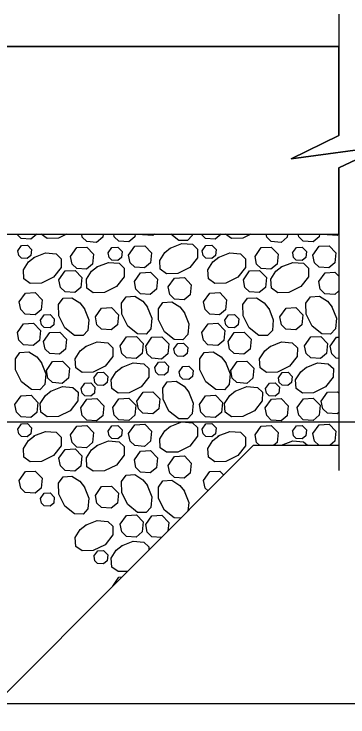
# Model space of a CAD drawing. Extents: x 636530 to 644067, y 294168 to 299122.
# Drawn here: x 639351 to 639387.2, y 297601.9 to 297678 of the extents above; entities that cross this region are included whole.
import ezdxf

# ---------------------------------------------------------------- set-up
doc = ezdxf.new("R2010")
doc.units = 0
doc.layers.add('1', color=7, linetype='Continuous')

msp = doc.modelspace()

# ---------------------------------------------------------------- linework, layer by layer
at = {"layer": '1'}
for p, q in [((639386.183, 297678.015), (639386.183, 297664.886)), ((639235.641, 297674.515), (639386.183, 297674.515)), ((639386.183, 297661.367), (639386.183, 297628.593)), ((639331.208, 297654.194), (639386.183, 297654.194)), ((639314.206, 297633.876), (639398.584, 297633.876)), ((639326.13, 297580.536), (639376.928, 297631.334)), ((639376.928, 297631.334), (639386.183, 297631.334)), ((639314.206, 297603.396), (639398.757, 297603.396))]:
    msp.add_line(p, q, dxfattribs=at)
msp.add_lwpolyline([(639381.011, 297662.353), (639386.183, 297664.886), (639386.183, 297674.515), (639235.641, 297674.515), (639235.641, 297672.61), (639234.69, 297672.61), (639234.69, 297633.876), (639310.89, 297633.876), (639331.208, 297654.194), (639386.183, 297654.194), (639386.183, 297661.367), (639391.144, 297663.723)], close=True, dxfattribs=at)
for points in [[(639386.183, 297664.886), (639380.998, 297662.348), (639391.147, 297663.728), (639386.183, 297661.367)], [(639353.43, 297654.194), (639352.789, 297653.661), (639351.729, 297653.737), (639351.259, 297654.194)], [(639356.642, 297654.194), (639355.769, 297653.757), (639354.555, 297653.735), (639353.91, 297654.194)], [(639360.62, 297654.194), (639360.586, 297653.857), (639359.923, 297653.306), (639358.863, 297653.383), (639358.365, 297653.866), (639358.301, 297654.194)], [(639364.084, 297654.194), (639364.055, 297653.897), (639363.392, 297653.345), (639362.332, 297653.422), (639361.833, 297653.906), (639361.777, 297654.194)], [(639366.176, 297654.194), (639365.999, 297654.047), (639364.939, 297654.124), (639364.867, 297654.194)], [(639370.298, 297654.194), (639370.286, 297654.05), (639369.764, 297653.501), (639368.826, 297653.518), (639367.963, 297654.194)], [(639373.418, 297654.194), (639372.778, 297653.661), (639371.718, 297653.737), (639371.247, 297654.194)], [(639376.631, 297654.194), (639375.757, 297653.757), (639374.543, 297653.735), (639373.898, 297654.194)], [(639380.608, 297654.194), (639380.575, 297653.857), (639379.912, 297653.306), (639378.852, 297653.383), (639378.353, 297653.866), (639378.29, 297654.194)], [(639384.073, 297654.194), (639384.043, 297653.897), (639383.38, 297653.345), (639382.32, 297653.422), (639381.822, 297653.906), (639381.766, 297654.194)], [(639386.164, 297654.194), (639385.987, 297654.047), (639384.928, 297654.124), (639384.856, 297654.194)], [(639367.893, 297652.692), (639369.151, 297653.19), (639370.306, 297653.091), (639370.855, 297652.569), (639370.838, 297651.631), (639370.005, 297650.566), (639368.717, 297649.922), (639367.503, 297649.901), (639366.82, 297650.386), (639366.755, 297651.353), (639367.309, 297652.218), (639367.944, 297652.724)], [(639351.375, 297652.396), (639351.778, 297652.97), (639352.422, 297653.006), (639352.87, 297652.542), (639352.805, 297651.892), (639352.407, 297651.561), (639351.771, 297651.607), (639351.472, 297651.897), (639351.375, 297652.396)], [(639357.1, 297651.782), (639357.772, 297652.738), (639358.845, 297652.8), (639359.592, 297652.026), (639359.484, 297650.942), (639358.821, 297650.39), (639357.761, 297650.467), (639357.262, 297650.951), (639357.1, 297651.782)], [(639361.179, 297652.175), (639361.582, 297652.749), (639362.226, 297652.786), (639362.674, 297652.321), (639362.609, 297651.671), (639362.212, 297651.34), (639361.575, 297651.386), (639361.276, 297651.676), (639361.179, 297652.175)], [(639363.382, 297651.927), (639364.054, 297652.884), (639365.128, 297652.945), (639365.874, 297652.171), (639365.766, 297651.087), (639365.103, 297650.536), (639364.043, 297650.612), (639363.544, 297651.096), (639363.383, 297651.927)], [(639371.363, 297652.396), (639371.767, 297652.97), (639372.411, 297653.006), (639372.858, 297652.542), (639372.794, 297651.892), (639372.396, 297651.561), (639371.76, 297651.607), (639371.461, 297651.897), (639371.364, 297652.396)], [(639377.088, 297651.782), (639377.761, 297652.738), (639378.834, 297652.8), (639379.58, 297652.026), (639379.472, 297650.942), (639378.809, 297650.39), (639377.749, 297650.467), (639377.251, 297650.951), (639377.089, 297651.782)], [(639381.167, 297652.175), (639381.571, 297652.749), (639382.215, 297652.786), (639382.663, 297652.321), (639382.598, 297651.671), (639382.2, 297651.34), (639381.564, 297651.386), (639381.265, 297651.676), (639381.168, 297652.175)], [(639383.371, 297651.927), (639384.043, 297652.884), (639385.116, 297652.945), (639385.862, 297652.171), (639385.754, 297651.087), (639385.091, 297650.536), (639384.032, 297650.612), (639383.533, 297651.096), (639383.371, 297651.927)], [(639353.117, 297651.659), (639354.374, 297652.158), (639355.53, 297652.058), (639356.079, 297651.536), (639356.061, 297650.599), (639355.228, 297649.533), (639353.94, 297648.889), (639352.726, 297648.868), (639352.043, 297649.354), (639351.978, 297650.32), (639352.533, 297651.185), (639353.168, 297651.692)], [(639373.105, 297651.659), (639374.363, 297652.158), (639375.518, 297652.058), (639376.067, 297651.536), (639376.05, 297650.599), (639375.216, 297649.533), (639373.929, 297648.889), (639372.715, 297648.868), (639372.032, 297649.354), (639371.967, 297650.32), (639372.521, 297651.185), (639373.156, 297651.692)], [(639359.949, 297650.643), (639361.207, 297651.141), (639362.362, 297651.041), (639362.911, 297650.519), (639362.894, 297649.582), (639362.06, 297648.517), (639360.772, 297647.873), (639359.559, 297647.851), (639358.875, 297648.337), (639358.811, 297649.304), (639359.365, 297650.168), (639360, 297650.675)], [(639379.938, 297650.643), (639381.195, 297651.141), (639382.351, 297651.041), (639382.9, 297650.519), (639382.882, 297649.582), (639382.049, 297648.517), (639380.761, 297647.873), (639379.547, 297647.851), (639378.864, 297648.337), (639378.799, 297649.304), (639379.354, 297650.168), (639379.989, 297650.675)], [(639355.835, 297649.252), (639356.507, 297650.208), (639357.58, 297650.27), (639358.327, 297649.496), (639358.219, 297648.412), (639357.556, 297647.86), (639356.496, 297647.937), (639355.997, 297648.421), (639355.835, 297649.252)], [(639364.015, 297649.064), (639364.687, 297650.021), (639365.76, 297650.082), (639366.506, 297649.308), (639366.398, 297648.224), (639365.735, 297647.673), (639364.676, 297647.749), (639364.177, 297648.233), (639364.015, 297649.064)], [(639375.823, 297649.252), (639376.496, 297650.208), (639377.569, 297650.27), (639378.315, 297649.496), (639378.207, 297648.412), (639377.544, 297647.86), (639376.484, 297647.937), (639375.986, 297648.421), (639375.824, 297649.252)], [(639384.003, 297649.064), (639384.675, 297650.021), (639385.749, 297650.082), (639386.183, 297649.631)], [(639367.69, 297648.479), (639368.362, 297649.435), (639369.436, 297649.496), (639370.182, 297648.723), (639370.074, 297647.639), (639369.411, 297647.087), (639368.351, 297647.164), (639367.853, 297647.647), (639367.691, 297648.478)], [(639386.183, 297648.055), (639385.724, 297647.673), (639384.664, 297647.749), (639384.166, 297648.233), (639384.004, 297649.064)], [(639351.524, 297646.852), (639352.196, 297647.809), (639353.269, 297647.87), (639354.016, 297647.096), (639353.908, 297646.012), (639353.245, 297645.461), (639352.185, 297645.537), (639351.686, 297646.021), (639351.524, 297646.852)], [(639371.512, 297646.852), (639372.185, 297647.809), (639373.258, 297647.87), (639374.004, 297647.096), (639373.896, 297646.012), (639373.233, 297645.461), (639372.173, 297645.537), (639371.675, 297646.021), (639371.513, 297646.852)], [(639358.581, 297646.177), (639359.08, 297644.92), (639358.98, 297643.764), (639358.458, 297643.215), (639357.52, 297643.233), (639356.455, 297644.066), (639355.811, 297645.354), (639355.79, 297646.568), (639356.275, 297647.251), (639357.242, 297647.315), (639358.107, 297646.761), (639358.613, 297646.126)], [(639365.414, 297646.34), (639365.912, 297645.082), (639365.812, 297643.927), (639365.29, 297643.378), (639364.353, 297643.395), (639363.288, 297644.229), (639362.644, 297645.517), (639362.622, 297646.73), (639363.108, 297647.414), (639364.075, 297647.478), (639364.939, 297646.924), (639365.446, 297646.289)], [(639378.569, 297646.177), (639379.068, 297644.92), (639378.968, 297643.764), (639378.446, 297643.215), (639377.509, 297643.233), (639376.444, 297644.066), (639375.8, 297645.354), (639375.778, 297646.568), (639376.264, 297647.251), (639377.231, 297647.315), (639378.095, 297646.761), (639378.602, 297646.126)], [(639385.402, 297646.34), (639385.901, 297645.082), (639385.801, 297643.927), (639385.279, 297643.378), (639384.341, 297643.395), (639383.276, 297644.229), (639382.632, 297645.517), (639382.611, 297646.73), (639383.096, 297647.414), (639384.063, 297647.478), (639384.928, 297646.924), (639385.434, 297646.289)], [(639359.789, 297645.226), (639360.461, 297646.182), (639361.534, 297646.243), (639362.281, 297645.47), (639362.173, 297644.386), (639361.51, 297643.834), (639360.45, 297643.911), (639359.951, 297644.394), (639359.789, 297645.226)], [(639369.399, 297645.73), (639369.898, 297644.472), (639369.798, 297643.317), (639369.276, 297642.768), (639368.339, 297642.785), (639367.273, 297643.619), (639366.63, 297644.907), (639366.608, 297646.12), (639367.094, 297646.804), (639368.06, 297646.868), (639368.925, 297646.314), (639369.432, 297645.679)], [(639379.777, 297645.226), (639380.449, 297646.182), (639381.523, 297646.243), (639382.269, 297645.47), (639382.161, 297644.386), (639381.498, 297643.834), (639380.438, 297643.911), (639379.94, 297644.394), (639379.778, 297645.226)], [(639353.834, 297644.893), (639354.237, 297645.467), (639354.881, 297645.504), (639355.329, 297645.039), (639355.264, 297644.389), (639354.866, 297644.058), (639354.23, 297644.104), (639353.931, 297644.394), (639353.834, 297644.893)], [(639373.822, 297644.893), (639374.226, 297645.467), (639374.87, 297645.504), (639375.317, 297645.039), (639375.253, 297644.389), (639374.855, 297644.058), (639374.219, 297644.104), (639373.92, 297644.394), (639373.823, 297644.893)], [(639351.336, 297643.532), (639352.008, 297644.488), (639353.081, 297644.549), (639353.827, 297643.776), (639353.719, 297642.691), (639353.056, 297642.14), (639351.996, 297642.217), (639351.498, 297642.7), (639351.336, 297643.531)], [(639371.324, 297643.532), (639371.996, 297644.488), (639373.07, 297644.549), (639373.816, 297643.776), (639373.708, 297642.691), (639373.045, 297642.14), (639371.985, 297642.217), (639371.486, 297642.7), (639371.325, 297643.531)], [(639354.176, 297642.582), (639354.849, 297643.538), (639355.922, 297643.6), (639356.668, 297642.826), (639356.56, 297641.742), (639355.897, 297641.19), (639354.837, 297641.267), (639354.339, 297641.751), (639354.177, 297642.582)], [(639374.165, 297642.582), (639374.837, 297643.538), (639375.91, 297643.6), (639376.657, 297642.826), (639376.549, 297641.742), (639375.886, 297641.19), (639374.826, 297641.267), (639374.327, 297641.751), (639374.165, 297642.582)], [(639358.729, 297642.021), (639359.987, 297642.519), (639361.142, 297642.419), (639361.691, 297641.897), (639361.674, 297640.96), (639360.84, 297639.895), (639359.552, 297639.251), (639358.339, 297639.229), (639357.655, 297639.715), (639357.591, 297640.682), (639358.145, 297641.546), (639358.78, 297642.053)], [(639362.479, 297642.108), (639363.151, 297643.065), (639364.225, 297643.126), (639364.971, 297642.352), (639364.863, 297641.268), (639364.2, 297640.717), (639363.14, 297640.793), (639362.642, 297641.277), (639362.48, 297642.108)], [(639365.245, 297642.067), (639365.917, 297643.024), (639366.99, 297643.085), (639367.737, 297642.311), (639367.629, 297641.227), (639366.965, 297640.676), (639365.906, 297640.753), (639365.407, 297641.236), (639365.245, 297642.067)], [(639378.718, 297642.021), (639379.975, 297642.519), (639381.131, 297642.419), (639381.68, 297641.897), (639381.662, 297640.96), (639380.829, 297639.895), (639379.541, 297639.251), (639378.327, 297639.229), (639377.644, 297639.715), (639377.579, 297640.682), (639378.134, 297641.546), (639378.768, 297642.053)], [(639382.468, 297642.108), (639383.14, 297643.065), (639384.213, 297643.126), (639384.959, 297642.352), (639384.851, 297641.268), (639384.188, 297640.717), (639383.129, 297640.793), (639382.63, 297641.277), (639382.468, 297642.108)], [(639385.233, 297642.067), (639385.905, 297643.024), (639386.183, 297643.04)], [(639368.304, 297641.772), (639368.707, 297642.346), (639369.351, 297642.383), (639369.799, 297641.918), (639369.734, 297641.268), (639369.336, 297640.937), (639368.7, 297640.983), (639368.401, 297641.273), (639368.304, 297641.772)], [(639386.183, 297640.732), (639385.894, 297640.753), (639385.396, 297641.236), (639385.234, 297642.067)], [(639353.904, 297640.321), (639354.403, 297639.063), (639354.303, 297637.908), (639353.781, 297637.359), (639352.843, 297637.376), (639351.778, 297638.21), (639351.134, 297639.497), (639351.113, 297640.711), (639351.598, 297641.394), (639352.565, 297641.459), (639353.43, 297640.905), (639353.936, 297640.27)], [(639373.892, 297640.321), (639374.391, 297639.063), (639374.291, 297637.908), (639373.769, 297637.359), (639372.832, 297637.376), (639371.766, 297638.21), (639371.123, 297639.497), (639371.101, 297640.711), (639371.587, 297641.394), (639372.554, 297641.459), (639373.418, 297640.905), (639373.925, 297640.27)], [(639354.475, 297639.436), (639355.148, 297640.392), (639356.221, 297640.453), (639356.967, 297639.68), (639356.859, 297638.596), (639356.196, 297638.044), (639355.136, 297638.121), (639354.638, 297638.604), (639354.476, 297639.436)], [(639362.631, 297639.774), (639363.889, 297640.273), (639365.044, 297640.173), (639365.593, 297639.651), (639365.576, 297638.713), (639364.742, 297637.648), (639363.454, 297637.004), (639362.241, 297636.983), (639361.557, 297637.468), (639361.493, 297638.435), (639362.047, 297639.3), (639362.682, 297639.806)], [(639366.223, 297639.754), (639366.626, 297640.328), (639367.27, 297640.365), (639367.718, 297639.901), (639367.653, 297639.25), (639367.255, 297638.919), (639366.619, 297638.966), (639366.32, 297639.256), (639366.223, 297639.754)], [(639374.464, 297639.436), (639375.136, 297640.392), (639376.21, 297640.453), (639376.956, 297639.68), (639376.848, 297638.596), (639376.185, 297638.044), (639375.125, 297638.121), (639374.626, 297638.604), (639374.464, 297639.436)], [(639382.619, 297639.774), (639383.877, 297640.273), (639385.032, 297640.173), (639385.582, 297639.651), (639385.564, 297638.713), (639384.731, 297637.648), (639383.443, 297637.004), (639382.229, 297636.983), (639381.546, 297637.468), (639381.481, 297638.435), (639382.035, 297639.3), (639382.67, 297639.806)], [(639368.871, 297639.282), (639369.274, 297639.855), (639369.918, 297639.892), (639370.366, 297639.428), (639370.301, 297638.778), (639369.904, 297638.447), (639369.268, 297638.493), (639368.968, 297638.783), (639368.871, 297639.281)], [(639359.634, 297638.651), (639360.038, 297639.225), (639360.682, 297639.262), (639361.129, 297638.798), (639361.065, 297638.147), (639360.667, 297637.816), (639360.031, 297637.862), (639359.732, 297638.152), (639359.635, 297638.651)], [(639379.623, 297638.651), (639380.026, 297639.225), (639380.67, 297639.262), (639381.118, 297638.798), (639381.053, 297638.147), (639380.655, 297637.816), (639380.019, 297637.862), (639379.72, 297638.152), (639379.623, 297638.651)], [(639358.247, 297637.485), (639358.651, 297638.059), (639359.295, 297638.095), (639359.742, 297637.631), (639359.678, 297636.981), (639359.28, 297636.65), (639358.644, 297636.696), (639358.345, 297636.986), (639358.248, 297637.485)], [(639369.887, 297637.148), (639370.386, 297635.891), (639370.286, 297634.735), (639369.764, 297634.186), (639368.826, 297634.204), (639367.761, 297635.037), (639367.117, 297636.325), (639367.096, 297637.539), (639367.581, 297638.222), (639368.548, 297638.287), (639369.413, 297637.733), (639369.919, 297637.098)], [(639378.236, 297637.485), (639378.639, 297638.059), (639379.283, 297638.095), (639379.731, 297637.631), (639379.666, 297636.981), (639379.268, 297636.65), (639378.632, 297636.696), (639378.333, 297636.986), (639378.236, 297637.485)], [(639354.945, 297637.212), (639356.203, 297637.711), (639357.358, 297637.611), (639357.907, 297637.089), (639357.89, 297636.151), (639357.056, 297635.086), (639355.769, 297634.442), (639354.555, 297634.421), (639353.872, 297634.906), (639353.807, 297635.873), (639354.361, 297636.738), (639354.996, 297637.244)], [(639364.278, 297636.124), (639364.95, 297637.08), (639366.024, 297637.142), (639366.77, 297636.368), (639366.662, 297635.284), (639365.999, 297634.732), (639364.939, 297634.809), (639364.441, 297635.293), (639364.279, 297636.124)], [(639374.934, 297637.212), (639376.192, 297637.711), (639377.347, 297637.611), (639377.896, 297637.089), (639377.878, 297636.151), (639377.045, 297635.086), (639375.757, 297634.442), (639374.543, 297634.421), (639373.86, 297634.906), (639373.795, 297635.873), (639374.35, 297636.738), (639374.985, 297637.244)], [(639384.267, 297636.124), (639384.939, 297637.08), (639386.012, 297637.142), (639386.183, 297636.964)], [(639351.068, 297635.738), (639351.741, 297636.694), (639352.814, 297636.755), (639353.56, 297635.982), (639353.452, 297634.898), (639352.789, 297634.346), (639351.729, 297634.423), (639351.231, 297634.906), (639351.069, 297635.738)], [(639358.202, 297635.383), (639358.875, 297636.339), (639359.948, 297636.401), (639360.694, 297635.627), (639360.586, 297634.543), (639359.923, 297633.991), (639358.863, 297634.068), (639358.365, 297634.552), (639358.203, 297635.383)], [(639361.671, 297635.423), (639362.343, 297636.379), (639363.417, 297636.44), (639364.163, 297635.667), (639364.055, 297634.582), (639363.392, 297634.031), (639362.332, 297634.108), (639361.833, 297634.591), (639361.672, 297635.422)], [(639371.057, 297635.738), (639371.729, 297636.694), (639372.803, 297636.755), (639373.549, 297635.982), (639373.441, 297634.898), (639372.778, 297634.346), (639371.718, 297634.423), (639371.219, 297634.906), (639371.058, 297635.738)], [(639378.191, 297635.383), (639378.863, 297636.339), (639379.937, 297636.401), (639380.683, 297635.627), (639380.575, 297634.543), (639379.912, 297633.991), (639378.852, 297634.068), (639378.353, 297634.552), (639378.192, 297635.383)], [(639381.659, 297635.423), (639382.332, 297636.379), (639383.405, 297636.44), (639384.151, 297635.667), (639384.043, 297634.582), (639383.38, 297634.031), (639382.32, 297634.108), (639381.822, 297634.591), (639381.66, 297635.422)], [(639386.183, 297634.895), (639385.987, 297634.732), (639384.928, 297634.809), (639384.429, 297635.293), (639384.267, 297636.124)], [(639351.375, 297633.081), (639351.778, 297633.655), (639352.422, 297633.692), (639352.87, 297633.228), (639352.805, 297632.577), (639352.407, 297632.246), (639351.771, 297632.292), (639351.472, 297632.583), (639351.375, 297633.081)], [(639357.1, 297632.467), (639357.772, 297633.424), (639358.845, 297633.485), (639359.592, 297632.711), (639359.484, 297631.627), (639358.821, 297631.076), (639357.761, 297631.153), (639357.262, 297631.636), (639357.1, 297632.467)], [(639361.179, 297632.861), (639361.582, 297633.434), (639362.226, 297633.471), (639362.674, 297633.007), (639362.609, 297632.357), (639362.212, 297632.026), (639361.575, 297632.072), (639361.276, 297632.362), (639361.179, 297632.86)], [(639363.382, 297632.613), (639364.054, 297633.569), (639365.128, 297633.63), (639365.874, 297632.857), (639365.766, 297631.773), (639365.103, 297631.221), (639364.043, 297631.298), (639363.544, 297631.781), (639363.383, 297632.613)], [(639367.893, 297633.377), (639369.151, 297633.876), (639370.306, 297633.776), (639370.855, 297633.254), (639370.838, 297632.317), (639370.005, 297631.251), (639368.717, 297630.607), (639367.503, 297630.586), (639366.82, 297631.072), (639366.755, 297632.038), (639367.309, 297632.903), (639367.944, 297633.41)], [(639371.363, 297633.081), (639371.767, 297633.655), (639372.411, 297633.692), (639372.858, 297633.228), (639372.794, 297632.577), (639372.396, 297632.246), (639371.76, 297632.292), (639371.461, 297632.583), (639371.364, 297633.081)], [(639377.088, 297632.467), (639377.761, 297633.424), (639378.834, 297633.485), (639379.58, 297632.711), (639379.472, 297631.627), (639379.119, 297631.334)], [(639381.167, 297632.861), (639381.571, 297633.434), (639382.215, 297633.471), (639382.663, 297633.007), (639382.598, 297632.357), (639382.2, 297632.026), (639381.564, 297632.072), (639381.265, 297632.362), (639381.168, 297632.86)], [(639383.371, 297632.613), (639384.043, 297633.569), (639385.116, 297633.63), (639385.862, 297632.857), (639385.754, 297631.773), (639385.226, 297631.334)], [(639353.117, 297632.345), (639354.374, 297632.843), (639355.53, 297632.744), (639356.079, 297632.222), (639356.061, 297631.284), (639355.228, 297630.219), (639353.94, 297629.575), (639352.726, 297629.554), (639352.043, 297630.039), (639351.978, 297631.006), (639352.533, 297631.871), (639353.168, 297632.377)], [(639373.105, 297632.345), (639374.363, 297632.843), (639375.518, 297632.744), (639376.067, 297632.222), (639376.05, 297631.284), (639375.216, 297630.219), (639373.929, 297629.575), (639372.715, 297629.554), (639372.032, 297630.039), (639371.967, 297631.006), (639372.521, 297631.871), (639373.156, 297632.377)], [(639383.995, 297631.334), (639383.533, 297631.781), (639383.371, 297632.613)], [(639359.949, 297631.328), (639361.207, 297631.827), (639362.362, 297631.727), (639362.911, 297631.205), (639362.894, 297630.267), (639362.06, 297629.202), (639360.772, 297628.558), (639359.559, 297628.537), (639358.875, 297629.022), (639358.811, 297629.989), (639359.365, 297630.854), (639360, 297631.36)], [(639377.563, 297631.334), (639377.251, 297631.636), (639377.089, 297632.467)], [(639379.952, 297631.334), (639381.195, 297631.827), (639382.351, 297631.727), (639382.764, 297631.334)], [(639379.955, 297631.334), (639379.989, 297631.36)], [(639355.835, 297629.937), (639356.507, 297630.894), (639357.58, 297630.955), (639358.327, 297630.181), (639358.219, 297629.097), (639357.556, 297628.546), (639356.496, 297628.623), (639355.997, 297629.106), (639355.835, 297629.937)], [(639364.015, 297629.75), (639364.687, 297630.706), (639365.76, 297630.767), (639366.506, 297629.994), (639366.398, 297628.91), (639365.735, 297628.358), (639364.676, 297628.435), (639364.177, 297628.918), (639364.015, 297629.75)], [(639367.69, 297629.164), (639368.362, 297630.12), (639369.436, 297630.182), (639370.182, 297629.408), (639370.074, 297628.324), (639369.411, 297627.772), (639368.351, 297627.849), (639367.853, 297628.333), (639367.691, 297629.164)], [(639351.524, 297627.538), (639352.196, 297628.494), (639353.269, 297628.555), (639354.016, 297627.782), (639353.908, 297626.698), (639353.245, 297626.146), (639352.185, 297626.223), (639351.686, 297626.707), (639351.524, 297627.538)], [(639358.581, 297626.863), (639359.08, 297625.605), (639358.98, 297624.45), (639358.458, 297623.9), (639357.52, 297623.918), (639356.455, 297624.751), (639355.811, 297626.039), (639355.79, 297627.253), (639356.275, 297627.936), (639357.242, 297628.001), (639358.107, 297627.447), (639358.613, 297626.812)], [(639365.414, 297627.025), (639365.912, 297625.768), (639365.812, 297624.612), (639365.29, 297624.063), (639364.353, 297624.081), (639363.288, 297624.914), (639362.644, 297626.202), (639362.622, 297627.416), (639363.108, 297628.099), (639364.075, 297628.164), (639364.939, 297627.61), (639365.446, 297626.975)], [(639371.512, 297627.538), (639372.185, 297628.494), (639373.258, 297628.555), (639373.696, 297628.102)], [(639369.051, 297623.457), (639368.339, 297623.471), (639367.273, 297624.304), (639366.63, 297625.592), (639366.608, 297626.806), (639367.094, 297627.489), (639368.06, 297627.554), (639368.925, 297627), (639369.432, 297626.365)], [(639371.992, 297626.398), (639371.675, 297626.707), (639371.513, 297627.538)], [(639359.789, 297625.911), (639360.461, 297626.868), (639361.534, 297626.929), (639362.281, 297626.155), (639362.173, 297625.071), (639361.51, 297624.52), (639360.45, 297624.596), (639359.951, 297625.08), (639359.789, 297625.911)], [(639353.834, 297625.578), (639354.237, 297626.152), (639354.881, 297626.189), (639355.329, 297625.725), (639355.264, 297625.074), (639354.866, 297624.743), (639354.23, 297624.79), (639353.931, 297625.08), (639353.834, 297625.578)], [(639369.399, 297626.415), (639369.898, 297625.158), (639369.817, 297624.223)], [(639362.479, 297622.794), (639363.151, 297623.75), (639364.225, 297623.811), (639364.971, 297623.038), (639364.863, 297621.954), (639364.2, 297621.402), (639363.14, 297621.479), (639362.642, 297621.962), (639362.48, 297622.793)], [(639365.245, 297622.753), (639365.917, 297623.709), (639366.99, 297623.771), (639367.737, 297622.997), (639367.642, 297622.048)], [(639358.729, 297622.706), (639359.987, 297623.205), (639361.142, 297623.105), (639361.691, 297622.583), (639361.674, 297621.645), (639360.84, 297620.58), (639359.552, 297619.936), (639358.339, 297619.915), (639357.655, 297620.4), (639357.591, 297621.367), (639358.145, 297622.232), (639358.78, 297622.738)], [(639366.956, 297621.362), (639365.906, 297621.438), (639365.407, 297621.922), (639365.245, 297622.753)], [(639363.281, 297617.687), (639362.241, 297617.668), (639361.557, 297618.154), (639361.493, 297619.121), (639362.047, 297619.985), (639362.682, 297620.492)], [(639362.631, 297620.46), (639363.889, 297620.958), (639365.044, 297620.858), (639365.593, 297620.336), (639365.587, 297619.993)], [(639359.634, 297619.337), (639360.038, 297619.911), (639360.682, 297619.947), (639361.129, 297619.483), (639361.065, 297618.833), (639360.667, 297618.502), (639360.031, 297618.548), (639359.732, 297618.838), (639359.635, 297619.337)], [(639361.671, 297616.108), (639362.343, 297617.064), (639362.677, 297617.083)], [(639361.677, 297616.083), (639361.672, 297616.108)]]:
    msp.add_lwpolyline(points, dxfattribs=at)

doc.saveas('drawing.dxf')
